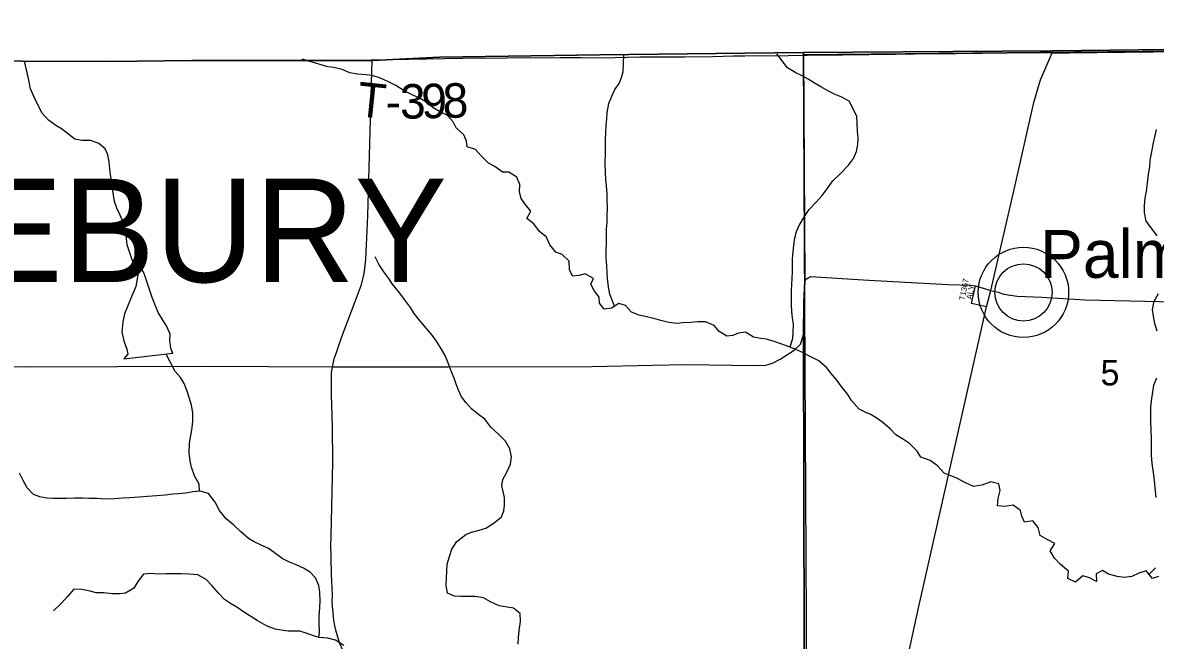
# Model space of a CAD drawing. Extents: x 1759416 to 2214760, y 252598 to 1116833.
# Drawn here: x 1948521 to 1958374, y 923785 to 929159 of the extents above; entities that cross this region are included whole.
import ezdxf

# ---------------------------------------------------------------- set-up
doc = ezdxf.new("R2010")
doc.units = 0
for name, color, linetype in [('GM_X_Adjacent_County', 7, 'Continuous'), ('GM_X_County', 7, 'Continuous'), ('GM_X_Minor_Lake', 7, 'Continuous'), ('GM_X_Minor_River', 7, 'Continuous'), ('GM_X_Section', 7, 'Continuous'), ('GM_X_Section_Text', 7, 'Continuous'), ('GM_X_State_Route', 7, 'Continuous'), ('GM_X_Township', 7, 'Continuous'), ('GM_X_Township_Road', 7, 'Continuous'), ('GM_X_Township_Road_Text', 7, 'Continuous'), ('GM_X_Township_Subdivision', 7, 'Continuous'), ('GM_X_Township_Subdivision_Text', 7, 'Continuous'), ('GM_X_Township_Text', 7, 'Continuous'), ('GM_X_Unincorporated', 7, 'Continuous'), ('GM_X_Unincorporated_Location', 7, 'Continuous'), ('GM_X_Unincorporated_Text', 7, 'Continuous')]:
    doc.layers.add(name, color=color, linetype=linetype)

msp = doc.modelspace()

# ---------------------------------------------------------------- linework, layer by layer
at = {"layer": 'GM_X_Adjacent_County'}
msp.add_lwpolyline([(1959742.3, 928939.7), (1957475.8, 928913.7), (1955312.6, 928899.8), (1953542.4, 928878.3), (1952145.8, 928857.7), (1951567.9, 928828.3), (1949992.1, 928829.4), (1949281.2, 928821.4), (1944689, 928838.1), (1941461.8, 928831.4), (1934664.4, 928840.1), (1934122.3, 928828.1), (1934121.4, 929197.3), (1934107.3, 931513.3), (1934114.2, 935137.5), (1934115.1, 935393.6), (1934112.5, 935745.8), (1934134.3, 936039.8), (1934140.7, 936112.3), (1934164.9, 936176.7), (1934187.4, 936213.8), (1934201.8, 936589.8), (1934195.3, 936859.2), (1934066.6, 942157)], dxfattribs=at)
at = {"layer": 'GM_X_County'}
msp.add_lwpolyline([(1931168.4, 914594.7), (1931473, 919044.3), (1931337.4, 919031.9), (1928787.4, 918701.1), (1928801.7, 923466), (1928806.3, 926508.1), (1928810.2, 928443.3), (1928810.2, 928882.5), (1933789.4, 928831.4), (1934122.3, 928828.1), (1934664.4, 928840.1), (1941461.8, 928831.4), (1944689, 928838.1), (1949281.2, 928821.4), (1949992.1, 928829.4), (1951567.9, 928828.3), (1952145.8, 928857.7), (1953542.4, 928878.3), (1955312.6, 928899.8), (1957475.8, 928913.7), (1959742.3, 928939.7)], dxfattribs=at)
at = {"layer": 'GM_X_Minor_Lake'}
for points in [[(1949827.6, 926282.2), (1949810.2, 926324.8), (1949800.3, 926393), (1949804.3, 926447.1), (1949774.3, 926515.3), (1949700.2, 926637.7), (1949648.2, 926766), (1949612.2, 926872.3), (1949580.2, 926966.6), (1949554.2, 927022.8), (1949532.2, 927032.8), (1949524.2, 926980.7), (1949504.1, 926864.3), (1949458, 926752), (1949405.8, 926625.7), (1949391.8, 926551.5), (1949383.7, 926467.2), (1949401.7, 926389), (1949427.7, 926318.8), (1949435.7, 926274.7), (1949399.6, 926232.6)], [(1949828.2, 926280.7), (1949810.2, 926324.8), (1949800.3, 926393), (1949804.3, 926447.1), (1949774.3, 926515.3), (1949700.2, 926637.7), (1949648.2, 926766), (1949612.2, 926872.3), (1949580.2, 926966.6), (1949554.2, 927022.8), (1949532.2, 927032.8), (1949524.2, 926980.7), (1949504.1, 926864.3), (1949458, 926752), (1949405.8, 926625.7), (1949391.8, 926551.5), (1949383.7, 926467.2), (1949401.7, 926389), (1949427.7, 926318.8), (1949435.7, 926274.7), (1949399.6, 926232.6)], [(1949399.6, 926232.6), (1949827.6, 926282.2)]]:
    msp.add_lwpolyline(points, dxfattribs=at)
at = {"layer": 'GM_X_Minor_River'}
for points in [[(1953670, 926692.2), (1953647.7, 926745.2), (1953629.7, 926797.4), (1953617.8, 926861.5), (1953607.8, 926933.8), (1953603.8, 926985.9), (1953601.8, 927042.1), (1953597.9, 927112.2), (1953598, 927304.8), (1953600, 927363), (1953604, 927421.1), (1953606.1, 927477.3), (1953608.1, 927547.5), (1953606.2, 927619.7), (1953604.2, 927671.8), (1953598.2, 927738), (1953594.2, 927792.2), (1953590.3, 927860.3), (1953588.3, 927930.5), (1953590.4, 928024.8), (1953590.4, 928141.1), (1953592.5, 928201.3), (1953596.5, 928263.5), (1953602.5, 928321.6), (1953606.6, 928373.8), (1953620.6, 928456), (1953644.7, 928520.2), (1953670.8, 928578.3), (1953708.9, 928630.5), (1953728.9, 928680.6), (1953743, 928732.8), (1953750.4, 928874.1)], [(1955197, 926334), (1955219.7, 926414), (1955223.8, 926464.1), (1955225.8, 926532.3), (1955217.8, 926590.5), (1955211.8, 926642.6), (1955207.9, 926704.8), (1955207.9, 926773), (1955209.9, 926827.1), (1955212, 926879.3), (1955214, 926933.4), (1955218, 926989.6), (1955218.1, 927105.9), (1955222.1, 927162.1), (1955228.2, 927222.2), (1955238.2, 927286.4), (1955252.3, 927342.6), (1955274.3, 927394.7), (1955320.5, 927472.9), (1955362.5, 927533.1), (1955422.7, 927597.2), (1955474.8, 927653.4), (1955518.9, 927711.5), (1955569, 927781.7), (1955639.1, 927847.9), (1955705.2, 927920.1), (1955749.3, 927976.2), (1955773.4, 928038.4), (1955785.5, 928098.6), (1955787.5, 928154.7), (1955783.5, 928210.9), (1955779.5, 928287.1), (1955777.6, 928341.3), (1955743.6, 928413.5), (1955709.6, 928475.7), (1955647.5, 928509.8), (1955589.4, 928533.8), (1955535.4, 928559.9), (1955463.3, 928600), (1955413.2, 928630.1), (1955353.2, 928668.3), (1955295.1, 928698.4), (1955245, 928722.4), (1955175, 928764.6), (1955080.5, 928888.6)], [(1949525, 926985.7), (1949472.2, 927095), (1949452.2, 927157.2), (1949430.2, 927225.4), (1949414.2, 927361.8), (1949394.2, 927423.9), (1949370.2, 927484.1), (1949340.2, 927544.3), (1949318.2, 927602.4), (1949310.2, 927656.6), (1949300.3, 927730.8), (1949290.3, 927799), (1949282.3, 927859.2), (1949272.3, 927943.4), (1949260.4, 928009.6), (1949238.3, 928059.7), (1949182.3, 928105.9), (1949112.2, 928134), (1949034.1, 928134), (1948974, 928146), (1948922, 928186.2), (1948859.9, 928234.3), (1948807.9, 928262.4), (1948745.8, 928310.5), (1948687.8, 928372.7), (1948663.7, 928422.9), (1948635.7, 928477), (1948611.7, 928529.2), (1948589.7, 928583.3), (1948573.7, 928659.5), (1948563.8, 928709.7), (1948536, 928824.2)], [(1953463.6, 926883.7), (1953487.6, 926933.8), (1953413.5, 926973.9), (1953359.5, 926959.9), (1953303.4, 926951.9), (1953277.4, 927012), (1953275.4, 927084.2), (1953213.3, 927140.4), (1953157.3, 927160.5), (1953105.2, 927224.7), (1953077.2, 927292.9), (1953015.2, 927341), (1952967.1, 927409.2), (1952907.1, 927455.3), (1952941.2, 927519.5), (1952891.1, 927579.7), (1952857.1, 927629.8), (1952843.1, 927684), (1952845.2, 927750.2), (1952819.2, 927814.4), (1952751.1, 927856.5), (1952695, 927858.5), (1952629, 927906.7), (1952572.9, 927934.8), (1952508.8, 928000.9), (1952460.8, 928055.1), (1952388.7, 928077.2), (1952380.7, 928127.3), (1952358.7, 928181.5), (1952292.7, 928243.7), (1952266.7, 928295.8), (1952216.6, 928350), (1952146.6, 928386.1), (1952092.5, 928416.2), (1952026.4, 928468.4), (1951972.4, 928500.5), (1951904.3, 928532.6), (1951840.2, 928564.7), (1951768.2, 928612.8), (1951702.1, 928644.9), (1951634, 928675), (1951561.9, 928699.1), (1951507.8, 928705.1), (1951433.7, 928711.2), (1951365.7, 928723.2), (1951299.6, 928751.3), (1951227.5, 928767.4), (1951175.4, 928775.4), (1950953.4, 928842)], [(1958388.7, 927303.8), (1958348.6, 927358), (1958292.6, 927430.2), (1958280.6, 927506.4), (1958280.6, 927566.6), (1958286.7, 927632.8), (1958296.7, 927692.9), (1958306.8, 927761.1), (1958314.9, 927839.3), (1958324.9, 927903.5), (1958328.9, 927961.7), (1958339, 928019.8), (1958357.1, 928112.1), (1958373.1, 928176.3), (1958385.2, 928228.4)], [(1952830.9, 923751), (1952833, 923809.2), (1952841, 923869.4), (1952851.1, 923947.6), (1952847.1, 924017.8), (1952789.1, 924065.9), (1952735, 924073.9), (1952664.9, 924084), (1952590.8, 924120.1), (1952530.8, 924154.2), (1952456.7, 924166.3), (1952332.5, 924166.3), (1952278.4, 924168.3), (1952216.4, 924194.4), (1952204.4, 924262.6), (1952206.4, 924330.8), (1952210.5, 924384.9), (1952214.5, 924447.1), (1952232.6, 924515.3), (1952254.6, 924577.4), (1952296.7, 924645.6), (1952374.9, 924705.8), (1952424.9, 924725.8), (1952493, 924743.9), (1952549.1, 924759.9), (1952623.2, 924806), (1952685.4, 924860.2), (1952707.4, 924910.3), (1952713.5, 924960.4), (1952711.5, 925026.6), (1952701.5, 925078.8), (1952689.5, 925128.9), (1952697.6, 925183), (1952735.7, 925253.2), (1952765.7, 925317.4), (1952773.8, 925381.6), (1952757.8, 925449.8), (1952721.8, 925518), (1952663.7, 925574.1), (1952593.7, 925640.3), (1952541.6, 925708.5), (1952485.6, 925750.7), (1952427.5, 925796.8), (1952377.5, 925851), (1952339.5, 925903.1), (1952311.5, 925961.3), (1952291.5, 926013.4), (1952273.5, 926065.6), (1952251.5, 926119.7), (1952225.5, 926189.9), (1952195.5, 926262.2), (1952163.5, 926318.3), (1952121.4, 926388.5), (1952083.4, 926440.7), (1952033.4, 926498.8), (1951969.3, 926573.1), (1951927.3, 926629.2), (1951893.3, 926679.4), (1951841.2, 926749.6), (1951801.2, 926805.7), (1951739.2, 926882), (1951705.2, 926932.1), (1951663.1, 926990.3), (1951621.1, 927052.5), (1951587.1, 927120.7)], [(1958401, 924339.6), (1958348.9, 924323.5), (1958294.9, 924389.7), (1958230.8, 924367.7), (1958170.7, 924339.6), (1958102.6, 924331.6), (1958040.5, 924339.6), (1957966.4, 924359.7), (1957914.3, 924391.8), (1957860.2, 924363.7), (1957862.2, 924295.5), (1957802.1, 924327.7), (1957744.1, 924345.7), (1957679.9, 924289.6), (1957613.9, 924321.7), (1957617.9, 924385.8), (1957545.8, 924446), (1957497.8, 924500.2), (1957457.8, 924562.4), (1957499.9, 924628.5), (1957433.8, 924662.7), (1957371.7, 924696.8), (1957355.8, 924765), (1957307.7, 924823.1), (1957235.6, 924813.1), (1957213.6, 924865.3), (1957199.6, 924915.4), (1957135.6, 924959.5), (1957065.5, 924949.5), (1956999.4, 924955.6), (1957007.4, 925017.7), (1957023.5, 925087.9), (1957013.5, 925146.1), (1956941.4, 925162.2), (1956865.3, 925134.1), (1956793.2, 925122.1), (1956717.1, 925158.2), (1956647, 925196.3), (1956594.9, 925214.4), (1956536.9, 925238.4), (1956478.8, 925302.6), (1956414.8, 925348.8), (1956334.7, 925378.9), (1956300.7, 925431), (1956234.6, 925497.2), (1956182.6, 925531.3), (1956116.5, 925571.4), (1956068.5, 925623.6), (1956004.4, 925679.8), (1955954.3, 925715.9), (1955900.3, 925748), (1955848.2, 925770.1), (1955798.2, 925796.1), (1955732.1, 925872.4), (1955700.1, 925922.5), (1955642.1, 925996.7), (1955602, 926046.9), (1955554, 926105), (1955516, 926155.2), (1955447.9, 926215.4), (1955375.8, 926251.5), (1955299.8, 926291.6), (1955245.7, 926315.7), (1955165.6, 926345.8), (1955065.5, 926381.9), (1954991.4, 926404), (1954941.3, 926410), (1954877.3, 926422.1), (1954809.2, 926466.2), (1954747.1, 926458.2), (1954697, 926438.2), (1954646.9, 926432.2), (1954580.9, 926472.3), (1954536.8, 926524.4), (1954460.7, 926556.5), (1954392.7, 926556.5), (1954336.6, 926550.5), (1954264.5, 926546.5), (1954212.4, 926542.5), (1954142.3, 926548.6), (1954072.2, 926566.6), (1954012.1, 926584.7), (1953884, 926612.8), (1953815.9, 926638.9), (1953763.9, 926697.1), (1953707.8, 926715.1), (1953641.7, 926675), (1953579.6, 926667), (1953537.6, 926719.2), (1953535.6, 926771.3), (1953493.6, 926821.5), (1953463.6, 926883.7)], [(1958390.2, 926473.5), (1958368.2, 926541.7), (1958358.2, 926603.9), (1958348.2, 926662), (1958362.3, 926734.2), (1958400.4, 926802.4)], [(1950058.1, 925082.5), (1950055.9, 925143.4), (1950015.9, 925215.6), (1949987.9, 925289.8), (1949977.9, 925342), (1949968, 925416.2), (1949972, 925500.4), (1949982.1, 925566.6), (1949996.1, 925634.8), (1950002.2, 925695), (1950000.2, 925763.2), (1949988.2, 925829.4), (1949968.2, 925897.5), (1949950.2, 925953.7), (1949924.2, 926017.9), (1949892.2, 926070), (1949846.2, 926124.2), (1949768.8, 926275.3)], [(1958381.3, 925027.5), (1958373.4, 925111.7), (1958367.4, 925175.9), (1958357.4, 925246.1), (1958347.5, 925322.3), (1958341.5, 925396.5), (1958339.5, 925490.8), (1958339.6, 925540.9), (1958337.6, 925621.1), (1958335.7, 925681.3), (1958333.7, 925735.4), (1958333.7, 925815.7), (1958339.8, 925867.8), (1958359.9, 926004.2), (1958385.9, 926068.4)], [(1951096.5, 923810.7), (1951102.7, 923859.7), (1951100.7, 923937.9), (1951100.7, 923994), (1951104.8, 924070.2), (1951108.8, 924124.4), (1951106.9, 924204.6), (1951096.9, 924262.8), (1951066.9, 924327), (1951020.8, 924379.1), (1950964.8, 924413.2), (1950898.7, 924441.3), (1950840.6, 924463.4), (1950776.6, 924497.5), (1950708.5, 924547.6), (1950658.5, 924583.8), (1950596.4, 924613.8), (1950534.3, 924641.9), (1950484.3, 924672), (1950416.2, 924732.2), (1950354.1, 924788.4), (1950290.1, 924842.5), (1950234.1, 924912.8), (1950196, 924987), (1950138, 925061.2), (1950065.9, 925083.3), (1950001.8, 925077.3), (1949939.7, 925065.2), (1949877.6, 925059.2), (1949827.6, 925055.2), (1949759.5, 925047.2), (1949687.4, 925041.2), (1949605.3, 925035.2), (1949535.2, 925031.2), (1949453.1, 925023.2), (1949393, 925021.2), (1949316.9, 925015.2), (1949246.8, 925013.2), (1949166.7, 925017.2), (1949096.6, 925019.3), (1949040.5, 925021.3), (1948972.4, 925021.3), (1948906.3, 925019.3), (1948852.2, 925017.3), (1948784.1, 925017.3), (1948730.1, 925021.3), (1948670, 925033.4), (1948615.9, 925053.4), (1948559.9, 925111.6), (1948523.9, 925173.8), (1948493.9, 925240)], [(1950225.7, 924190.7), (1950165.6, 924260.9), (1950117.6, 924313.1), (1950043.5, 924353.2), (1949969.4, 924361.3), (1949899.3, 924363.3), (1949765.1, 924363.3), (1949709, 924361.3), (1949636.9, 924367.3), (1949570.9, 924359.3), (1949522.8, 924295.2), (1949486.7, 924239), (1949414.6, 924194.9), (1949364.5, 924188.9), (1949300.4, 924188.9), (1949226.3, 924196.9), (1949160.2, 924199), (1949108.1, 924211), (1949034.1, 924227.1), (1948966, 924229.1), (1948909.9, 924164.9), (1948855.7, 924104.8), (1948789.6, 924042.6)], [(1958319.5, 924359.5), (1958375, 924415.8)], [(1951314.9, 923739.3), (1951242.8, 923787.4), (1951174.7, 923803.5), (1951100.6, 923809.5), (1951050.6, 923823.6), (1950996.5, 923843.6), (1950932.4, 923863.7), (1950882.4, 923863.7), (1950830.3, 923865.7), (1950768.2, 923871.8), (1950716.2, 923881.8), (1950642.1, 923909.9), (1950562, 923956), (1950441.9, 924032.3), (1950383.8, 924074.4), (1950327.7, 924106.5), (1950275.7, 924140.6), (1950225.7, 924190.7)]]:
    msp.add_lwpolyline(points, dxfattribs=at)
at = {"layer": 'GM_X_Section'}
msp.add_lwpolyline([(1955313, 928882.6), (1960616.8, 928934.9), (1960653.2, 923467.2), (1955341.3, 923424.8)], close=True, dxfattribs=at)
at = {"layer": 'GM_X_State_Route'}
for points in [[(1955488.1, 920410.9), (1955563.2, 920768.8), (1955987.8, 922491.5), (1956091.2, 923044.5), (1956316.9, 924078.8), (1956905.3, 926686.2), (1956941.6, 926829.7), (1957145.2, 927707.3), (1957317.6, 928462.6), (1957351.1, 928584), (1957374.6, 928660.8), (1957477.2, 928896.9)], [(1951210.5, 924287), (1951208.2, 924369.6), (1951204.7, 924492.9), (1951205.1, 924520.1), (1951202.2, 924604.6), (1951202.9, 924689.9), (1951219.3, 925335.9), (1951216.6, 925643.9), (1951207.4, 925922.6), (1951207.7, 926110.4), (1951215.9, 926162.9), (1951230.9, 926233.3), (1951252.8, 926297.5), (1951295.1, 926420.4), (1951412.6, 926733.2), (1951464.5, 926872.5), (1951491.8, 926973.5), (1951505.4, 927099.2), (1951510.9, 927222.1), (1951524.6, 927478.9), (1951562.3, 928837.1)], [(1951459.4, 923443.8), (1951425.2, 923495.9), (1951380.7, 923561.2), (1951345.4, 923621.5), (1951328.7, 923653), (1951306.6, 923698.4), (1951280.4, 923758.4), (1951261.2, 923813.2), (1951244.5, 923874.4), (1951234.1, 923925.5), (1951228.7, 923960.6), (1951224.6, 923990.5), (1951221.1, 924030.9), (1951217.3, 924079.8), (1951214.2, 924129.6), (1951214.5, 924164.9), (1951211.6, 924247.6), (1951210.5, 924287)]]:
    msp.add_lwpolyline(points, dxfattribs=at)
at = {"layer": 'GM_X_Township'}
for points in [[(1941461.8, 928831.4), (1944689, 928838.1), (1949281.2, 928821.4), (1949992.1, 928829.4), (1951567.9, 928828.3), (1952145.8, 928857.7), (1953542.4, 928878.3), (1955312.6, 928899.8), (1955324, 926908.7), (1955315.3, 926724.9), (1955313.1, 926444.2), (1955320.7, 922390.6), (1955984.9, 922510.9), (1957797.5, 922777.4), (1957759.5, 921681.7), (1957585.1, 915649.6)], [(1959157.8, 906479.1), (1957242.8, 906546.3), (1957346.7, 909187.7), (1957585.1, 915649.6), (1957759.5, 921681.7), (1957797.5, 922777.4), (1955984.9, 922510.9), (1955320.7, 922390.6), (1955313.1, 926444.2), (1955315.3, 926724.9), (1955324, 926908.7), (1955312.6, 928899.8), (1957475.8, 928913.7), (1959742.3, 928939.7)]]:
    msp.add_lwpolyline(points, dxfattribs=at)
at = {"layer": 'GM_X_Township_Road'}
for points in [[(1951562.3, 928837.1), (1951594.3, 928836.4), (1951643.2, 928835.5), (1951721.5, 928837.1), (1952348.5, 928850.2), (1952725.4, 928851.1), (1953198.5, 928854.6), (1953378.7, 928854.6), (1953574.5, 928853.7), (1953674.2, 928855.4), (1953888.2, 928859.8), (1954279.5, 928861.7), (1954525.4, 928864.6), (1954705.4, 928868.5), (1954754.5, 928870.4), (1954803.5, 928870.7), (1955180.3, 928872.1), (1955325.3, 928874.8)], [(1955325.3, 928874.8), (1955344.2, 928875.1), (1955540.5, 928878.3), (1955573.1, 928879.4), (1955655, 928879.2), (1955884.6, 928880.8), (1956113.7, 928884.2), (1956277.3, 928885.9), (1956638, 928889.7), (1956867.6, 928893.1), (1957080.5, 928896.1), (1957326, 928898.7), (1957473.1, 928896.9), (1957477.2, 928896.9)], [(1957477.2, 928896.9), (1957620.7, 928896.2), (1958357.8, 928906), (1958979.3, 928915.1), (1959584.9, 928925.2), (1959880.1, 928928.4), (1960240.8, 928933), (1960437.8, 928937.3), (1960549.8, 928938.4), (1960676.2, 928940.1), (1960837.1, 928940.6), (1960977.1, 928943.8), (1961271.2, 928945.6), (1961756.2, 928958.5)], [(1955287.5, 926360.9), (1955298.7, 926396.1), (1955313.1, 926444.2), (1955315.3, 926724.9), (1955324, 926908.7), (1955337, 926927.4)], [(1955337, 926927.4), (1955339.2, 926930.6), (1955374.6, 926949.2), (1955880.4, 926918.8), (1956571.9, 926879.1), (1956772.3, 926876.1), (1956808.2, 926868.7), (1956941.6, 926829.7)], [(1956941.6, 926829.7), (1957005.9, 926813.3), (1957055.2, 926797.6), (1957171.4, 926780.4), (1957385.2, 926771.4), (1957762, 926746), (1958541.6, 926731.1), (1960578.6, 926686.6), (1960610.6, 926678.7), (1960622.6, 926666.7), (1960632.7, 926630.6), (1960631.8, 926241.8), (1960641.9, 926201.7), (1960662, 926177.7), (1960718, 926167.9), (1961710.2, 926187.1)], [(1951215.9, 926162.9), (1951464.5, 926163.6), (1952223.9, 926163.6), (1953473.5, 926166.3), (1954000.5, 926178.6), (1954293.9, 926185.4), (1954888.5, 926175.9), (1954986.8, 926180), (1955044.2, 926195), (1955111.1, 926231.9), (1955232.6, 926308.4), (1955287.3, 926360.3), (1955287.5, 926360.9)], [(1944008.7, 926171.8), (1944400.7, 926175.9), (1945063.1, 926174.5), (1946229.4, 926166.3), (1946499.8, 926166.3), (1947780.9, 926174.5), (1948589.5, 926163.6), (1950102.8, 926169.1), (1951215.9, 926162.9)]]:
    msp.add_lwpolyline(points, dxfattribs=at)
at = {"layer": 'GM_X_Township_Subdivision'}
for points in [[(1956773.9, 926714.1), (1956808.2, 926868.7)], [(1956905.3, 926686.2), (1956773.9, 926714.1)]]:
    msp.add_lwpolyline(points, dxfattribs=at)
at = {"layer": 'GM_X_Unincorporated'}
for radius in [392.8, 249]:
    msp.add_circle((1957226.4, 926811.9), radius, dxfattribs=at)
at = {"layer": 'GM_X_Unincorporated_Location'}
msp.add_line((1957226.4, 926811.9), (1957226.4, 926811.9), dxfattribs=at)

# ---------------------------------------------------------------- texts
at = {"layer": 'GM_X_Section_Text'}
msp.add_text('5', height=221, rotation=0.00001, dxfattribs=at).set_placement((1957897.4, 926002))
at = {"layer": 'GM_X_Township_Road_Text'}
for s, rotation, p in [('T', 354.16148, (1951420.4, 928345.9)), ('3', 0.88958, (1951805.2, 928322.1)), ('9', 1.21565, (1951991.8, 928325.1)), ('8', 1.30406, (1952177.1, 928329)), ('-', 0.3381, (1951678.8, 928321.4))]:
    msp.add_text(s, height=300, rotation=rotation, dxfattribs=at).set_placement(p)
at = {"layer": 'GM_X_Township_Subdivision_Text'}
for s, rotation, p in [('T1367', 78.99743, (1956715.4, 926739.6)), ('ALY', 80.21532, (1956778.5, 926747.2))]:
    msp.add_text(s, height=50, rotation=rotation, dxfattribs=at).set_placement(p)
at = {"layer": 'GM_X_Township_Text'}
msp.add_text('MIDDLEBURY', height=900, rotation=0.00001, dxfattribs=at).set_placement((1944320.4, 926901.1))
at = {"layer": 'GM_X_Unincorporated_Text'}
msp.add_text('Palmyra', height=417, rotation=0.00001, dxfattribs=at).set_placement((1957371.6, 926938.1))

doc.saveas('drawing.dxf')
